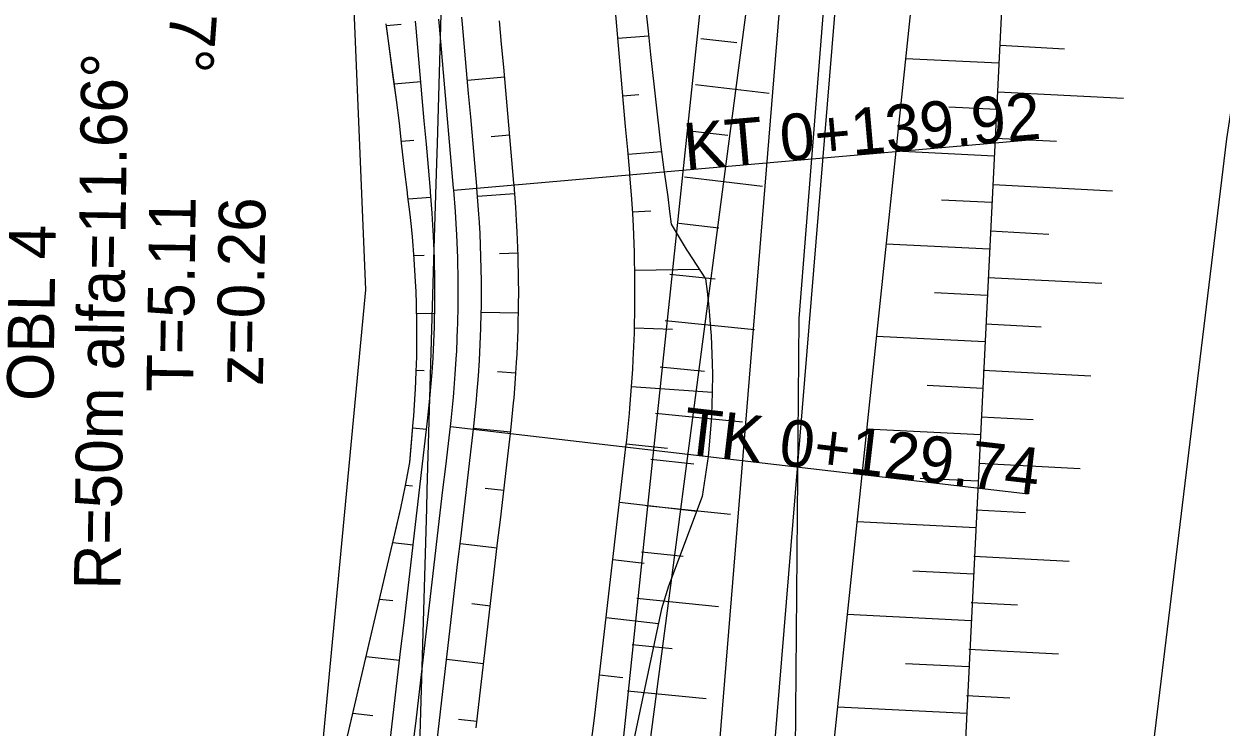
# Model space of a CAD drawing. Extents: x -583721 to -583071, y -1166145 to -1165065.
# Drawn here: x -583433.1 to -583381.7, y -1165536.2 to -1165506 of the extents above; entities that cross this region are included whole.
import ezdxf

# ---------------------------------------------------------------- set-up
doc = ezdxf.new("R2010")
doc.units = 0
for name, color, linetype in [('01_DOPRAVA', 7, 'Continuous'), ('03_PC_POPIS_NAVRH', 7, 'Continuous'), ('13', 7, 'Continuous'), ('14', 7, 'Continuous'), ('21', 7, 'Continuous'), ('_Rozpiska', 7, 'Continuous'), ('Kabel_navrh', 7, 'Continuous'), ('KOTY', 7, 'Continuous'), ('North Arrow', 7, 'Continuous'), ('Rámy', 7, 'Continuous'), ('TISK', 7, 'Continuous')]:
    doc.layers.add(name, color=color, linetype=linetype)

msp = doc.modelspace()

# ---------------------------------------------------------------- linework, layer by layer
at = {"layer": '01_DOPRAVA'}
for points in [[(-583394.35, -1165470.85), (-583397.05, -1165483.9), (-583399.8, -1165518.65), (-583400, -1165542.33), (-583402.51, -1165559.81), (-583402.19, -1165563.54), (-583409.42, -1165564.02), (-583405.3, -1165586.77), (-583405.42, -1165638.41)], [(-583421.75, -1165552.72), (-583418.41, -1165517.42), (-583419.25, -1165497.44), (-583417.19, -1165485.32), (-583415.62, -1165476.12)]]:
    msp.add_lwpolyline(points, dxfattribs=at)
at = {"layer": '03_PC_POPIS_NAVRH'}
for points in [[(-583464.75, -1165303.13), (-583454.71, -1165331.15), (-583441.76, -1165362.61), (-583427, -1165399.08), (-583414.01, -1165432.94), (-583402.68, -1165467.21), (-583401.88, -1165473.68), (-583399.3, -1165487.37), (-583400.15, -1165499.25), (-583403.33, -1165538.26), (-583407.25, -1165561.02), (-583404.58, -1165574.64), (-583401.09, -1165602.76), (-583401.09, -1165613.37), (-583400.94, -1165621.86)], [(-583397.85, -1165474.11), (-583397.06, -1165487.57), (-583397.79, -1165499.84), (-583401.04, -1165539.21), (-583404.66, -1165561.5), (-583402.08, -1165573.97), (-583398.96, -1165602.08), (-583398.51, -1165613.27), (-583398.57, -1165622.21), (-583397.66, -1165628.38), (-583396.16, -1165631.68), (-583394.63, -1165634.22), (-583391.58, -1165635.84)]]:
    msp.add_lwpolyline(points, dxfattribs=at)
at = {"layer": '13'}
msp.add_lwpolyline([(-583416.289, -1165543.841), (-583416.022, -1165534.608), (-583415.796, -1165526.827), (-583415.773, -1165526.042), (-583415.472, -1165515.657), (-583415.378, -1165512.4), (-583415.341, -1165511.129), (-583415.238, -1165507.583), (-583415.019, -1165500.002), (-583414.683, -1165488.44), (-583413.859, -1165485.904), (-583413.741, -1165485.542), (-583413.723, -1165485.486), (-583413.45, -1165484.646), (-583410.865, -1165476.699), (-583410.858, -1165476.678), (-583409.783, -1165473.372), (-583409.781, -1165473.366), (-583407.515, -1165466.397)], dxfattribs=at)
at = {"layer": '14'}
for p, q in [((-583416.898, -1165506.014), (-583417.528, -1165506.062)), ((-583407.579, -1165506.605), (-583406.264, -1165506.493)), ((-583417.194, -1165508.557), (-583416.049, -1165508.457)), ((-583414.046, -1165508.405), (-583412.452, -1165508.265)), ((-583406.676, -1165509.035), (-583407.36, -1165509.095)), ((-583416.358, -1165510.993), (-583416.886, -1165511.039)), ((-583413.031, -1165510.826), (-583412.234, -1165510.756)), ((-583407.142, -1165511.586), (-583405.71, -1165511.467)), ((-583416.594, -1165513.509), (-583415.615, -1165513.438)), ((-583413.613, -1165513.386), (-583412.017, -1165513.272)), ((-583406.157, -1165514.033), (-583406.946, -1165514.078)), ((-583415.907, -1165515.947), (-583416.344, -1165515.961)), ((-583412.671, -1165515.856), (-583411.872, -1165515.831)), ((-583406.854, -1165516.576), (-583404.09, -1165516.532)), ((-583416.229, -1165518.418), (-583415.455, -1165518.433)), ((-583413.454, -1165518.381), (-583411.854, -1165518.409)), ((-583405.228, -1165519.12), (-583406.866, -1165519.076)), ((-583415.905, -1165520.907), (-583416.245, -1165520.883)), ((-583412.759, -1165520.931), (-583411.96, -1165520.984)), ((-583406.988, -1165521.573), (-583403.523, -1165521.818)), ((-583416.397, -1165523.356), (-583415.802, -1165523.419)), ((-583413.783, -1165523.368), (-583412.191, -1165523.533)), ((-583405.452, -1165524.247), (-583407.219, -1165524.062)), ((-583416.403, -1165525.866), (-583416.714, -1165525.829)), ((-583413.278, -1165525.944), (-583412.483, -1165526.037)), ((-583407.508, -1165526.545), (-583404.187, -1165526.932)), ((-583417.249, -1165528.284), (-583416.381, -1165528.385)), ((-583414.362, -1165528.335), (-583412.773, -1165528.52)), ((-583406.448, -1165529.186), (-583407.798, -1165529.028)), ((-583417.247, -1165530.801), (-583417.824, -1165530.734)), ((-583413.857, -1165530.91), (-583413.062, -1165531.003)), ((-583408.088, -1165531.511), (-583405.838, -1165531.774)), ((-583418.399, -1165533.184), (-583416.961, -1165533.351)), ((-583414.941, -1165533.301), (-583413.352, -1165533.486)), ((-583407.367, -1165534.112), (-583408.377, -1165533.995)), ((-583418.112, -1165535.734), (-583418.973, -1165535.634)), ((-583414.436, -1165535.877), (-583413.641, -1165535.969))]:
    msp.add_line(p, q, dxfattribs=at)
at = {"layer": '21'}
for points in [[(-583408.708, -1165536.831), (-583408.592, -1165535.838), (-583408.476, -1165534.844), (-583408.36, -1165533.851), (-583408.245, -1165532.858), (-583408.129, -1165531.865), (-583408.013, -1165530.871), (-583407.897, -1165529.878), (-583407.781, -1165528.885), (-583407.665, -1165527.892), (-583407.549, -1165526.898), (-583407.434, -1165525.905), (-583407.318, -1165524.912), (-583407.232, -1165524.176), (-583407.198, -1165523.879), (-583407.082, -1165522.733), (-583407.062, -1165522.509), (-583406.989, -1165521.585), (-583406.941, -1165520.839), (-583406.919, -1165520.435), (-583406.872, -1165519.284), (-583406.868, -1165519.165), (-583406.847, -1165518.132), (-583406.844, -1165517.49), (-583406.846, -1165516.98), (-583406.868, -1165515.829), (-583406.869, -1165515.815), (-583406.913, -1165514.678), (-583406.942, -1165514.142), (-583406.981, -1165513.528), (-583407.064, -1165512.471), (-583407.071, -1165512.391), (-583407.159, -1165511.395), (-583407.246, -1165510.399), (-583407.333, -1165509.403), (-583407.421, -1165508.407), (-583407.508, -1165507.41), (-583407.595, -1165506.414), (-583407.683, -1165505.418)], [(-583406.42, -1165505.003), (-583406.285, -1165506.299), (-583406.178, -1165507.294), (-583405.736, -1165511.27), (-583405.605, -1165512.263), (-583405.594, -1165512.342), (-583405.439, -1165513.421), (-583405.359, -1165514.049), (-583405.295, -1165514.598), (-583404.604, -1165515.749), (-583404.589, -1165515.762), (-583403.817, -1165516.953), (-583403.747, -1165517.49), (-583403.672, -1165518.167), (-583403.582, -1165519.26), (-583403.574, -1165519.386), (-583403.524, -1165520.608), (-583403.518, -1165521.037), (-583403.523, -1165521.831), (-583403.557, -1165522.815), (-583403.571, -1165523.053), (-583403.668, -1165524.273), (-583403.701, -1165524.588), (-583403.953, -1165526.311), (-583405.41, -1165530.168), (-583405.704, -1165531.141), (-583406.951, -1165537.036)], [(-583417.366, -1165536.828), (-583417.25, -1165535.835), (-583417.134, -1165534.841), (-583417.018, -1165533.848), (-583416.903, -1165532.855), (-583416.787, -1165531.862), (-583416.671, -1165530.868), (-583416.555, -1165529.875), (-583416.439, -1165528.882), (-583416.323, -1165527.889), (-583416.207, -1165526.895), (-583416.092, -1165525.902), (-583415.976, -1165524.909), (-583415.86, -1165523.915), (-583415.774, -1165523.179), (-583415.745, -1165522.927), (-583415.647, -1165521.952), (-583415.63, -1165521.762), (-583415.567, -1165520.975), (-583415.526, -1165520.341), (-583415.508, -1165519.997), (-583415.467, -1165519.018), (-583415.464, -1165518.917), (-583415.447, -1165518.038), (-583415.444, -1165517.492), (-583415.446, -1165517.058), (-583415.465, -1165516.079), (-583415.465, -1165516.067), (-583415.503, -1165515.099), (-583415.528, -1165514.644), (-583415.561, -1165514.121), (-583415.631, -1165513.222), (-583415.638, -1165513.143), (-583415.726, -1165512.146), (-583415.813, -1165511.15), (-583415.9, -1165510.154), (-583415.988, -1165509.158), (-583416.075, -1165508.162), (-583416.162, -1165507.165), (-583416.25, -1165506.169), (-583416.276, -1165505.868)], [(-583415.379, -1165537.06), (-583415.264, -1165536.066), (-583415.148, -1165535.073), (-583415.032, -1165534.08), (-583414.916, -1165533.087), (-583414.8, -1165532.093), (-583414.684, -1165531.1), (-583414.568, -1165530.107), (-583414.453, -1165529.113), (-583414.337, -1165528.12), (-583414.221, -1165527.127), (-583414.105, -1165526.134), (-583413.989, -1165525.14), (-583413.873, -1165524.147), (-583413.787, -1165523.411), (-583413.758, -1165523.149), (-583413.655, -1165522.134), (-583413.637, -1165521.936), (-583413.572, -1165521.117), (-583413.53, -1165520.456), (-583413.51, -1165520.099), (-583413.468, -1165519.08), (-583413.465, -1165518.975), (-583413.447, -1165518.06), (-583413.444, -1165517.492), (-583413.446, -1165517.04), (-583413.466, -1165516.02), (-583413.466, -1165516.009), (-583413.505, -1165515.001), (-583413.531, -1165514.527), (-583413.566, -1165513.983), (-583413.639, -1165513.048), (-583413.646, -1165512.968), (-583413.733, -1165511.972), (-583413.821, -1165510.976), (-583413.908, -1165509.979), (-583413.995, -1165508.983), (-583414.083, -1165507.987), (-583414.17, -1165506.991), (-583414.257, -1165505.995), (-583414.284, -1165505.693)], [(-583413.674, -1165536.252), (-583413.559, -1165535.258), (-583413.443, -1165534.265), (-583413.327, -1165533.272), (-583413.211, -1165532.279), (-583413.095, -1165531.285), (-583412.979, -1165530.292), (-583412.863, -1165529.299), (-583412.748, -1165528.306), (-583412.632, -1165527.312), (-583412.516, -1165526.319), (-583412.4, -1165525.326), (-583412.284, -1165524.333), (-583412.198, -1165523.597), (-583412.167, -1165523.326), (-583412.061, -1165522.279), (-583412.043, -1165522.075), (-583411.976, -1165521.231), (-583411.932, -1165520.549), (-583411.912, -1165520.181), (-583411.869, -1165519.13), (-583411.866, -1165519.021), (-583411.847, -1165518.078), (-583411.844, -1165517.491), (-583411.846, -1165517.026), (-583411.866, -1165515.974), (-583411.867, -1165515.962), (-583411.907, -1165514.923), (-583411.934, -1165514.434), (-583411.969, -1165513.873), (-583412.045, -1165512.908), (-583412.052, -1165512.828), (-583412.139, -1165511.832), (-583412.227, -1165510.836), (-583412.314, -1165509.84), (-583412.401, -1165508.843), (-583412.489, -1165507.847), (-583412.576, -1165506.851), (-583412.664, -1165505.855)], [(-583419.203, -1165536.614), (-583418.973, -1165535.634), (-583418.743, -1165534.654), (-583418.514, -1165533.674), (-583418.284, -1165532.694), (-583418.054, -1165531.714), (-583417.824, -1165530.734), (-583417.594, -1165529.754), (-583417.364, -1165528.774), (-583417.134, -1165527.794), (-583416.904, -1165526.814), (-583416.714, -1165525.829), (-583416.517, -1165524.846), (-583416.436, -1165523.848), (-583416.377, -1165523.109), (-583416.356, -1165522.859), (-583416.291, -1165521.893), (-583416.281, -1165521.705), (-583416.246, -1165520.927), (-583416.229, -1165520.3), (-583416.223, -1165519.961), (-583416.219, -1165518.995), (-583416.22, -1165518.895), (-583416.237, -1165518.03), (-583416.255, -1165517.492), (-583416.275, -1165517.066), (-583416.333, -1165516.104), (-583416.333, -1165516.093), (-583416.411, -1165515.144), (-583416.454, -1165514.698), (-583416.51, -1165514.187), (-583416.619, -1165513.309), (-583416.63, -1165513.229), (-583416.759, -1165512.237), (-583416.865, -1165511.242), (-583416.968, -1165510.248), (-583417.1, -1165509.255), (-583417.233, -1165508.263), (-583417.366, -1165507.271), (-583417.499, -1165506.279), (-583417.539, -1165505.978)], [(-583419.203, -1165536.614), (-583416.904, -1165526.814), (-583416.714, -1165525.829), (-583416.517, -1165524.846), (-583416.377, -1165523.109), (-583416.356, -1165522.859), (-583416.291, -1165521.893), (-583416.281, -1165521.705), (-583416.246, -1165520.927), (-583416.229, -1165520.3), (-583416.223, -1165519.961), (-583416.219, -1165518.995), (-583416.22, -1165518.895), (-583416.237, -1165518.03), (-583416.255, -1165517.492), (-583416.275, -1165517.066), (-583416.333, -1165516.104), (-583416.333, -1165516.093), (-583416.411, -1165515.144), (-583416.454, -1165514.698), (-583416.51, -1165514.187), (-583416.619, -1165513.309), (-583416.63, -1165513.229), (-583416.759, -1165512.237), (-583416.865, -1165511.242), (-583416.968, -1165510.248), (-583417.1, -1165509.255), (-583417.539, -1165505.978)]]:
    msp.add_lwpolyline(points, dxfattribs=at)
at = {"layer": '_Rozpiska'}
for points in [[(-583404.02, -1165506.61), (-583402.47, -1165506.79)], [(-583391.14, -1165506.9), (-583388.38, -1165507.05)], [(-583391.2, -1165507.68), (-583395.21, -1165507.48)], [(-583404.25, -1165508.59), (-583401.08, -1165508.97)], [(-583391.25, -1165508.9), (-583385.85, -1165509.18)], [(-583391.3, -1165509.67), (-583393.36, -1165509.57)], [(-583404.49, -1165510.58), (-583402.86, -1165510.77)], [(-583391.35, -1165510.9), (-583388.72, -1165511.03)], [(-583391.4, -1165511.67), (-583395.63, -1165511.46)], [(-583404.72, -1165512.56), (-583401.37, -1165512.96)], [(-583391.45, -1165512.89), (-583386.32, -1165513.16)], [(-583391.5, -1165513.67), (-583393.67, -1165513.56)], [(-583404.96, -1165514.55), (-583403.24, -1165514.75)], [(-583391.56, -1165514.89), (-583389.05, -1165515.02)], [(-583391.6, -1165515.67), (-583396.04, -1165515.45)], [(-583405.35, -1165516.75), (-583403.4, -1165516.95)], [(-583391.66, -1165516.89), (-583386.78, -1165517.14)], [(-583391.7, -1165517.66), (-583393.97, -1165517.55)], [(-583405.55, -1165518.74), (-583401.71, -1165519.13)], [(-583391.76, -1165518.89), (-583389.39, -1165519.01)], [(-583391.8, -1165519.66), (-583396.46, -1165519.43)], [(-583405.76, -1165520.73), (-583403.86, -1165520.92)], [(-583391.87, -1165520.88), (-583387.25, -1165521.12)], [(-583391.9, -1165521.66), (-583394.28, -1165521.54)], [(-583405.96, -1165522.72), (-583402.22, -1165523.1)], [(-583391.97, -1165522.88), (-583389.73, -1165523)], [(-583391.99, -1165523.66), (-583396.88, -1165523.41)], [(-583406.16, -1165524.71), (-583404.32, -1165524.9)], [(-583392.07, -1165524.88), (-583387.71, -1165525.11)], [(-583392.09, -1165525.65), (-583394.59, -1165525.53)], [(-583406.36, -1165526.7), (-583402.74, -1165527.07)], [(-583392.18, -1165526.88), (-583390.06, -1165526.99)], [(-583392.19, -1165527.65), (-583397.3, -1165527.4)], [(-583406.56, -1165528.69), (-583404.78, -1165528.87)], [(-583392.28, -1165528.87), (-583388.18, -1165529.09)], [(-583392.29, -1165529.65), (-583394.9, -1165529.52)], [(-583406.76, -1165530.68), (-583403.26, -1165531.04)], [(-583392.39, -1165530.87), (-583390.4, -1165530.97)], [(-583392.39, -1165531.65), (-583397.72, -1165531.38)], [(-583406.97, -1165532.67), (-583405.24, -1165532.85)], [(-583392.49, -1165532.87), (-583388.64, -1165533.07)], [(-583392.49, -1165533.64), (-583395.21, -1165533.51)], [(-583407.17, -1165534.66), (-583403.78, -1165535)], [(-583392.59, -1165534.87), (-583390.73, -1165534.96)], [(-583392.59, -1165535.64), (-583398.13, -1165535.37)]]:
    msp.add_lwpolyline(points, dxfattribs=at)
at = {"layer": 'Kabel_navrh'}
msp.add_lwpolyline([(-583401.88, -1165473.68), (-583401.92, -1165487.86), (-583402.21, -1165490.54), (-583404.08, -1165505.7), (-583406.44, -1165527.95), (-583408.58, -1165548.59), (-583408.74, -1165560.73), (-583406.71, -1165575), (-583403.13, -1165607.61), (-583402.39, -1165613.68), (-583402.34, -1165622.12), (-583399.97, -1165635.46)], dxfattribs=at)
at = {"layer": 'KOTY'}
msp.add_lwpolyline([(-583416.373, -1165536.944), (-583416.257, -1165535.95), (-583416.141, -1165534.957), (-583416.025, -1165533.964), (-583415.909, -1165532.971), (-583415.793, -1165531.977), (-583415.678, -1165530.984), (-583415.562, -1165529.991), (-583415.446, -1165528.998), (-583415.33, -1165528.004), (-583415.214, -1165527.011), (-583415.098, -1165526.018), (-583414.982, -1165525.025), (-583414.867, -1165524.031), (-583414.781, -1165523.295), (-583414.751, -1165523.038), (-583414.651, -1165522.043), (-583414.633, -1165521.849), (-583414.57, -1165521.046), (-583414.528, -1165520.398), (-583414.509, -1165520.048), (-583414.468, -1165519.049), (-583414.465, -1165518.946), (-583414.447, -1165518.049), (-583414.444, -1165517.492), (-583414.446, -1165517.049), (-583414.465, -1165516.05), (-583414.466, -1165516.038), (-583414.504, -1165515.05), (-583414.529, -1165514.585), (-583414.563, -1165514.052), (-583414.635, -1165513.135), (-583414.642, -1165513.055), (-583414.73, -1165512.059), (-583414.817, -1165511.063), (-583414.904, -1165510.067), (-583414.992, -1165509.071), (-583415.079, -1165508.074), (-583415.166, -1165507.078), (-583415.254, -1165506.082), (-583415.28, -1165505.78)], dxfattribs=at)
at = {"layer": 'North Arrow'}
msp.add_lwpolyline([(-583406.29, -1165537.631), (-583405.45, -1165531.231), (-583402.899, -1165511.794), (-583401.556, -1165501.557), (-583401.145, -1165498.427), (-583400.859, -1165496.251), (-583400.148, -1165490.833), (-583400.317, -1165488.478), (-583400.383, -1165487.572), (-583400.447, -1165486.676), (-583400.511, -1165485.783), (-583400.992, -1165479.096), (-583401.073, -1165477.96), (-583401.248, -1165475.533), (-583401.362, -1165473.946), (-583401.377, -1165473.734), (-583401.468, -1165472.472), (-583401.631, -1165470.205), (-583402.096, -1165467.088), (-583402.861, -1165461.972), (-583403.655, -1165456.655), (-583403.873, -1165455.197)], dxfattribs=at)
at = {"layer": 'Rámy'}
for points in [[(-583387.97, -1165575.42), (-583386.01, -1165549.07), (-583381.4, -1165510.93), (-583377.18, -1165483.31), (-583372.38, -1165454.92), (-583370.88, -1165447.92)], [(-583385.69, -1165452.31), (-583389.03, -1165470.72), (-583393.16, -1165487.97), (-583398.62, -1165539.99), (-583394.89, -1165613.24), (-583393.56, -1165631.64)], [(-583389.24, -1165488.68), (-583390.97, -1165503.06), (-583392.87, -1165541.4), (-583390.29, -1165566.12)]]:
    msp.add_lwpolyline(points, dxfattribs=at)
at = {"layer": 'TISK'}
for points in [[(-583414.635, -1165513.135), (-583389.731, -1165510.951)], [(-583414.781, -1165523.295), (-583389.949, -1165526.192)]]:
    msp.add_lwpolyline(points, dxfattribs=at)

# ---------------------------------------------------------------- texts
for s, rotation, p in [('R=50m alfa=18.57%%d', 265.7276, (-583425.274, -1165484.977)), ('R=50m alfa=11.66%%d', 89.1791, (-583428.966, -1165530.326)), ('KT 0+139.92', 5.0111, (-583404.673, -1165512.262)), ('  T=5.11', 89.1791, (-583425.866, -1165523.318)), ('   z=0.26', 89.1791, (-583422.872, -1165523.788)), ('OBL 4', 89.1791, (-583431.851, -1165522.215)), ('TK 0+129.74', 353.347, (-583404.848, -1165524.454))]:
    msp.add_text(s, height=2, rotation=rotation, dxfattribs=at).set_placement(p)

doc.saveas('drawing.dxf')
